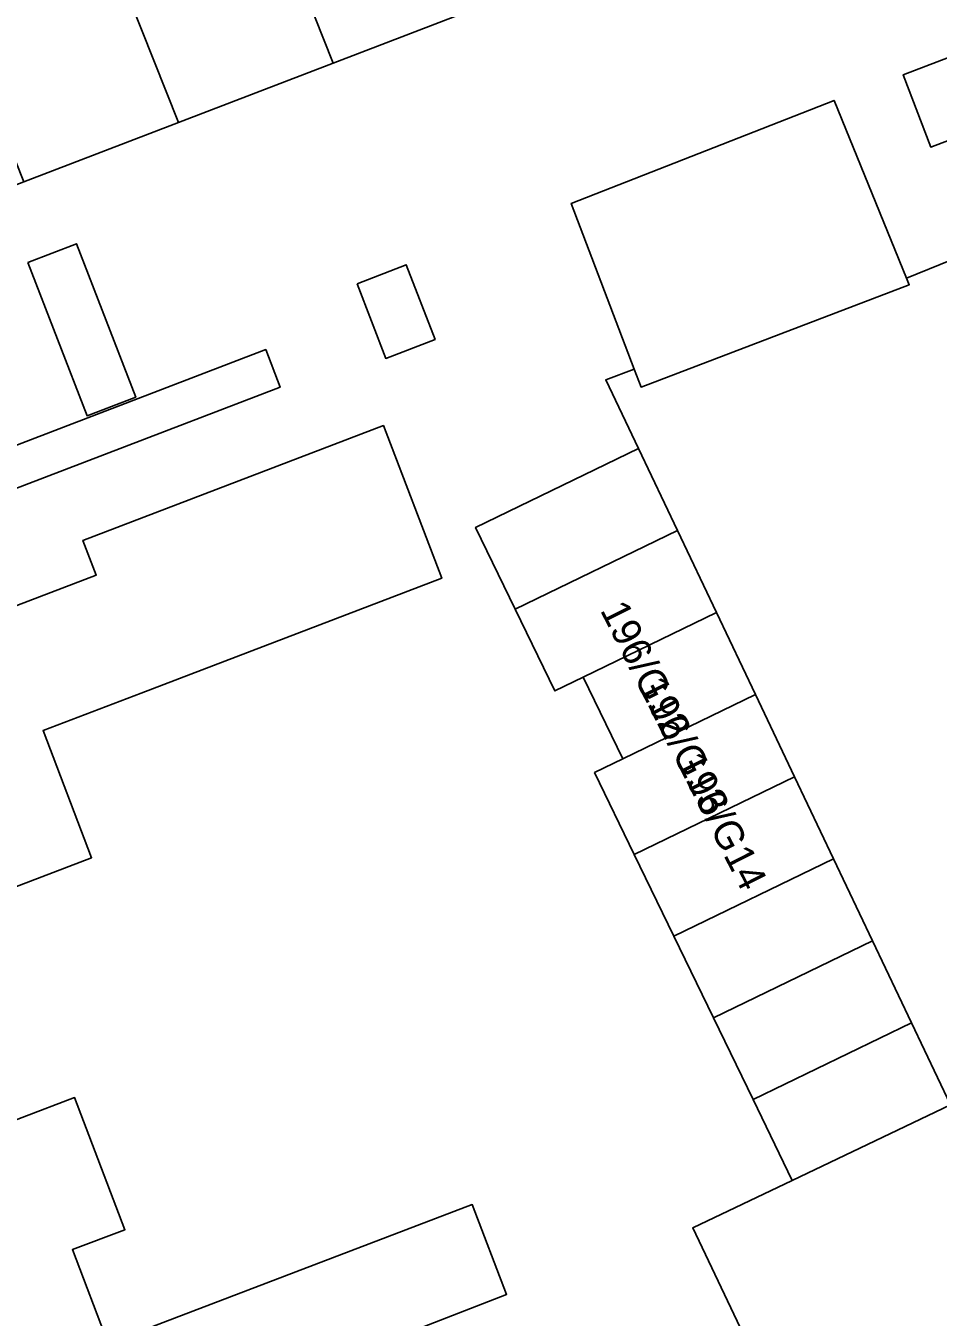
# Model space of a CAD drawing. Extents: x 159262 to 160143, y 383399 to 384319.
# Drawn here: x 159557.91 to 159589.68, y 383605.01 to 383650 of the extents above; entities that cross this region are included whole.
import ezdxf

# ---------------------------------------------------------------- set-up
doc = ezdxf.new("R2010")
doc.units = 0
for name, color, linetype in [('IMGEO_Erf', 7, 'Continuous'), ('IMGEO_Pand', 7, 'Continuous'), ('IMGEO_Pand_nummerreeks', 7, 'Continuous'), ('IMGEO_Rijbaan_lokaal_open', 7, 'Continuous'), ('IMGEO_Voetpad_open', 7, 'Continuous')]:
    doc.layers.add(name, color=color, linetype=linetype)

msp = doc.modelspace()

# ---------------------------------------------------------------- linework, layer by layer
at = {"layer": 'IMGEO_Erf'}
for points in [[(159573.998, 383650.769), (159568.611, 383648.702), (159563.224, 383646.634), (159557.836, 383644.566), (159552.424, 383642.489), (159555.36, 383634.846), (159555.463, 383634.579), (159566.263, 383638.718), (159566.765, 383637.409), (159554.519, 383632.716), (159552.54, 383637.88), (159548.055, 383636.161), (159550.027, 383631.01), (159540.995, 383627.58), (159540.851, 383627.974), (159542.787, 383628.695), (159541.709, 383631.442), (159539.81, 383630.696), (159536.652, 383638.909), (159538.535, 383639.636), (159537.45, 383642.531), (159535.549, 383641.791), (159532.448, 383649.829), (159534.338, 383650.563)], [(159593.386, 383647.285), (159589.424, 383645.776), (159588.464, 383648.295), (159592.408, 383649.797)], [(159582.785, 383604.655), (159581.132, 383608.123), (159584.598, 383609.776), (159583.235, 383612.589), (159581.855, 383615.437), (159580.474, 383618.285), (159579.094, 383621.133), (159577.714, 383623.981), (159578.704, 383624.461), (159577.324, 383627.307), (159576.333, 383626.829), (159574.953, 383629.677), (159573.573, 383632.526), (159579.242, 383635.273), (159578.106, 383637.661), (159579.097, 383638.038), (159576.901, 383643.812), (159586.059, 383647.4), (159588.581, 383641.206), (159590.125, 383641.835)], [(159550.836, 383600.247), (159548.677, 383605.923), (159548.149, 383605.722), (159548.05, 383605.983), (159552.724, 383607.761), (159554.097, 383608.285), (159553.34, 383610.274), (159557.78, 383611.963), (159559.607, 383612.658), (159561.357, 383608.057), (159559.534, 383607.363), (159560.782, 383604.091), (159573.458, 383608.932), (159574.653, 383605.802), (159568.857, 383603.542)]]:
    msp.add_lwpolyline(points, dxfattribs=at)
for points in [[(159557.982, 383641.752), (159559.678, 383642.406), (159561.738, 383637.067), (159560.043, 383636.412)], [(159569.443, 383641.012), (159571.158, 383641.674), (159572.161, 383639.073), (159570.446, 383638.412)], [(159552.056, 383617.908), (159550.372, 383622.318), (159544.769, 383620.178), (159543.192, 383624.308), (159547.864, 383626.092), (159560.359, 383630.863), (159559.897, 383632.072), (159570.363, 383636.069), (159572.394, 383630.75), (159561.928, 383626.754), (159558.507, 383625.448), (159560.199, 383621.018), (159556.727, 383619.692)]]:
    msp.add_lwpolyline(points, close=True, dxfattribs=at)
at = {"layer": 'IMGEO_Pand'}
for points in [[(159568.854, 383663.718), (159563.452, 383661.687), (159568.611, 383648.702), (159573.998, 383650.769)], [(159568.611, 383648.702), (159563.452, 383661.687), (159558.05, 383659.657), (159563.224, 383646.634)], [(159552.657, 383657.604), (159557.836, 383644.566), (159563.224, 383646.634), (159558.05, 383659.657), (159556.03, 383658.898), (159554.193, 383658.193)], [(159592.408, 383649.797), (159588.464, 383648.295), (159589.424, 383645.776), (159593.386, 383647.285)], [(159586.059, 383647.4), (159576.901, 383643.812), (159579.097, 383638.038), (159579.336, 383637.411), (159588.673, 383640.979), (159588.581, 383641.206)], [(159557.982, 383641.752), (159560.043, 383636.412), (159561.738, 383637.067), (159559.678, 383642.406)], [(159569.443, 383641.012), (159570.446, 383638.412), (159572.161, 383639.073), (159571.158, 383641.674)], [(159558.507, 383625.448), (159561.928, 383626.754), (159572.394, 383630.75), (159570.363, 383636.069), (159559.897, 383632.072), (159560.359, 383630.863), (159547.864, 383626.092), (159543.192, 383624.308), (159544.769, 383620.178), (159550.372, 383622.318), (159552.056, 383617.908), (159556.727, 383619.692), (159560.199, 383621.018)], [(159574.953, 383629.677), (159580.601, 383632.415), (159579.242, 383635.273), (159573.573, 383632.526)], [(159574.953, 383629.677), (159576.333, 383626.829), (159577.324, 383627.307), (159581.96, 383629.556), (159580.601, 383632.415)], [(159583.318, 383626.698), (159581.96, 383629.556), (159577.324, 383627.307), (159578.704, 383624.461)], [(159583.318, 383626.698), (159578.704, 383624.461), (159577.714, 383623.981), (159579.094, 383621.133), (159584.677, 383623.839)], [(159586.036, 383620.98), (159584.677, 383623.839), (159579.094, 383621.133), (159580.474, 383618.285)], [(159586.036, 383620.98), (159580.474, 383618.285), (159581.855, 383615.437), (159587.395, 383618.122)], [(159583.235, 383612.589), (159588.754, 383615.263), (159587.395, 383618.122), (159581.855, 383615.437)], [(159583.235, 383612.589), (159584.598, 383609.776), (159590.113, 383612.405), (159588.754, 383615.263)], [(159568.857, 383603.542), (159574.653, 383605.802), (159573.458, 383608.932), (159560.782, 383604.091), (159559.534, 383607.363), (159561.357, 383608.057), (159559.607, 383612.658), (159557.78, 383611.963), (159553.34, 383610.274), (159554.097, 383608.285), (159552.724, 383607.761), (159548.05, 383605.983), (159548.149, 383605.722), (159548.677, 383605.923), (159550.836, 383600.247), (159550.343, 383600.059), (159550.456, 383599.763), (159554.84, 383601.43), (159557.969, 383602.62), (159559.037, 383599.813)], [(159598.584, 383594.73), (159590.113, 383612.405), (159584.598, 383609.776), (159581.132, 383608.123), (159582.785, 383604.655), (159579.159, 383602.927), (159585.94, 383588.702), (159593.336, 383592.228), (159596.38, 383593.679)]]:
    msp.add_lwpolyline(points, close=True, dxfattribs=at)
at = {"layer": 'IMGEO_Rijbaan_lokaal_open'}
msp.add_lwpolyline([(159590.125, 383641.835), (159588.581, 383641.206), (159588.673, 383640.979), (159579.336, 383637.411), (159579.097, 383638.038), (159578.106, 383637.661), (159579.242, 383635.273), (159580.601, 383632.415), (159581.96, 383629.556), (159583.318, 383626.698), (159584.677, 383623.839), (159586.036, 383620.98), (159587.395, 383618.122), (159588.754, 383615.263), (159590.113, 383612.405)], dxfattribs=at)
at = {"layer": 'IMGEO_Voetpad_open'}
msp.add_lwpolyline([(159552.424, 383642.489), (159547.388, 383655.597), (159545.993, 383655.036), (159547.972, 383649.872), (159550.189, 383644.108), (159552.54, 383637.88), (159554.519, 383632.716), (159566.765, 383637.409), (159566.263, 383638.718), (159555.463, 383634.579), (159555.36, 383634.846)], close=True, dxfattribs=at)

# ---------------------------------------------------------------- texts
at = {"layer": 'IMGEO_Pand_nummerreeks'}
for s, p in [('196/G12', (159577.896, 383629.644)), ('196/G13', (159579.226, 383627.005)), ('196/G14', (159580.553, 383624.371))]:
    msp.add_text(s, height=1, rotation=296.7424, dxfattribs=at).set_placement(p)

doc.saveas('drawing.dxf')
